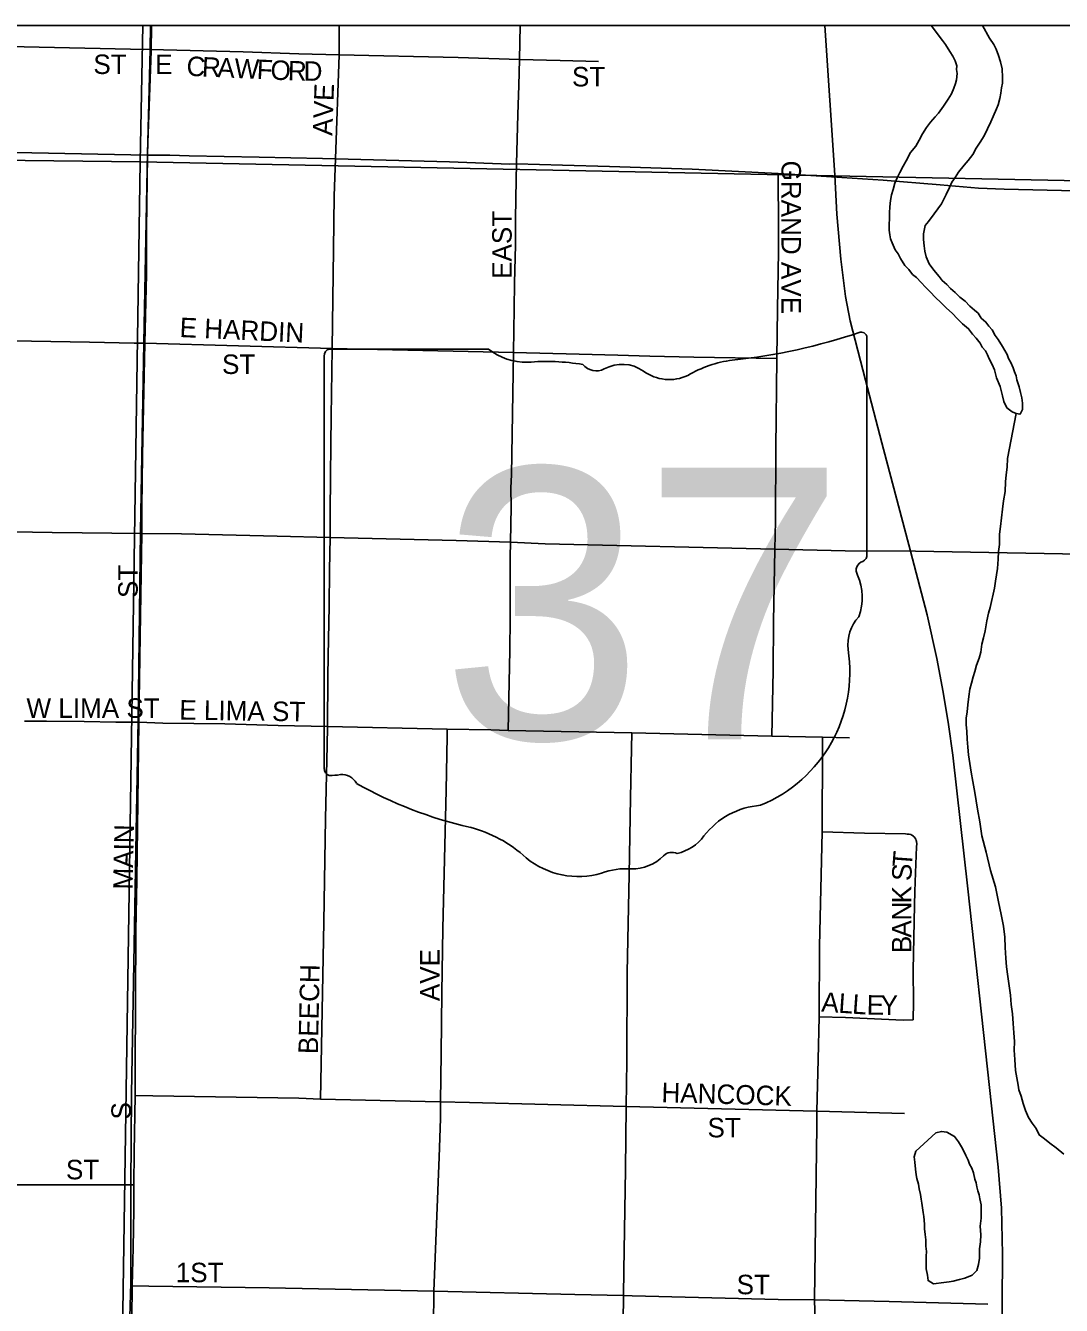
# Model space of a CAD drawing. Extents: x 0 to 68, y 0 to 52.9.
# Drawn here: x 43.129 to 43.794, y 41.188 to 42.008 of the extents above; entities that cross this region are included whole.
import ezdxf

# ---------------------------------------------------------------- set-up
doc = ezdxf.new("R2010")
doc.units = 0
for name, color, linetype in [('Default', 7, 'Continuous'), ('GM_X_Minor_Lake', 7, 'Continuous'), ('GM_X_Minor_River', 7, 'Continuous'), ('GM_X_State_Route', 7, 'Continuous'), ('GM_X_State_Shield', 7, 'Continuous'), ('GM_X_Township', 7, 'Continuous')]:
    doc.layers.add(name, color=color, linetype=linetype)

msp = doc.modelspace()

# ---------------------------------------------------------------- linework, layer by layer
at = {"layer": 'Default'}
msp.add_line((41.10506, 42.0083), (50.34506, 42.0083), dxfattribs=at)
for points in [[(43.20467, 42.0083), (43.20282, 41.92092), (41.87622, 41.93634), (41.87752, 42.0083)], [(43.33062, 41.98955), (43.33061, 42.0083)], [(43.4461, 41.98666), (43.44662, 42.0083)], [(43.75524, 41.14139), (43.75566, 41.18876), (43.75588, 41.22055), (43.75524, 41.25002), (43.75314, 41.27633), (43.74756, 41.32738), (43.73377, 41.45485), (43.72408, 41.54055), (43.72127, 41.56022), (43.71795, 41.58092), (43.71386, 41.60251), (43.70748, 41.63037), (43.69687, 41.67125), (43.6786, 41.74076), (43.668, 41.78087), (43.65829, 41.81908), (43.65522, 41.83466), (43.65215, 41.85843), (43.64973, 41.88743), (43.64845, 41.91247), (43.64186, 42.0083)], [(43.71005, 42.0083), (43.71733, 41.99882), (43.71928, 41.99628), (43.7222, 41.9917), (43.72415, 41.98866), (43.72559, 41.98562), (43.72653, 41.98259), (43.72648, 41.98008), (43.72693, 41.97757), (43.72635, 41.97357), (43.72579, 41.97107), (43.72473, 41.96808), (43.72316, 41.9646), (43.72108, 41.96113), (43.71798, 41.95668), (43.71488, 41.95223), (43.71282, 41.94977), (43.70974, 41.94632)], [(43.73126, 41.9188), (43.73382, 41.92176), (43.73692, 41.92571), (43.739, 41.92968), (43.74159, 41.93364), (43.74418, 41.9376), (43.74628, 41.94207), (43.74837, 41.94654), (43.74995, 41.95002), (43.75206, 41.95499), (43.75311, 41.95748), (43.75419, 41.96147), (43.75477, 41.96497), (43.75534, 41.96847), (43.7559, 41.97147), (43.75597, 41.97497), (43.75559, 41.9805), (43.75467, 41.98503), (43.75325, 41.98907), (43.75183, 41.99311), (43.75038, 41.99615), (43.74746, 42.00022), (43.74306, 42.0083)], [(43.08919, 41.99559), (43.1966, 41.99317), (43.20931, 41.99288)], [(43.20931, 41.99288), (43.26902, 41.99139), (43.30471, 41.99015), (43.33062, 41.98955)], [(43.32819, 41.9228), (43.33062, 41.98955)], [(43.33062, 41.98955), (43.40688, 41.98775), (43.4461, 41.98666)], [(43.4443, 41.91958), (43.44515, 41.95122), (43.44566, 41.96996), (43.4461, 41.98666)], [(43.4461, 41.98666), (43.47226, 41.98593), (43.49687, 41.98525)], [(43.70974, 41.94632), (43.70716, 41.94286), (43.70457, 41.9389), (43.70249, 41.93493), (43.7004, 41.93096), (43.69681, 41.92702), (43.69419, 41.92156), (43.69211, 41.91809), (43.69003, 41.91412), (43.68845, 41.91064), (43.68687, 41.90716), (43.68579, 41.90317), (43.68472, 41.89968), (43.68414, 41.89618), (43.68356, 41.89218), (43.68348, 41.88817), (43.68325, 41.87714), (43.68369, 41.87412), (43.68415, 41.8716), (43.6851, 41.86908), (43.68701, 41.86453), (43.68897, 41.86198), (43.69041, 41.85894), (43.69333, 41.85437), (43.69578, 41.85181), (43.69823, 41.84875), (43.7007, 41.8467), (43.70364, 41.84363), (43.70659, 41.84056), (43.70954, 41.83749), (43.71298, 41.83391), (43.71643, 41.83083), (43.71987, 41.82725), (43.72381, 41.82366), (43.72675, 41.82059), (43.73019, 41.81701), (43.73414, 41.81393), (43.73658, 41.81037), (43.73904, 41.80781), (43.74148, 41.80475), (43.74294, 41.80221), (43.74489, 41.79967), (43.74635, 41.79713), (43.7473, 41.79461), (43.74923, 41.79105), (43.75066, 41.78752), (43.75207, 41.78247), (43.75446, 41.77691), (43.75585, 41.77086), (43.75678, 41.76733), (43.7587, 41.76328), (43.76216, 41.7607), (43.76465, 41.75965), (43.76715, 41.7591), (43.76871, 41.76208), (43.76879, 41.76609), (43.76836, 41.76961), (43.76743, 41.77314), (43.7665, 41.77666), (43.76508, 41.78121), (43.76464, 41.78372), (43.76368, 41.78625), (43.76273, 41.78878), (43.7613, 41.79232), (43.75984, 41.79485), (43.75889, 41.79738), (43.75744, 41.79992), (43.75598, 41.80245), (43.75307, 41.80703), (43.75111, 41.80957), (43.74918, 41.81312), (43.74722, 41.81567), (43.74527, 41.81822), (43.74231, 41.82078), (43.74036, 41.82383), (43.7379, 41.82589), (43.73494, 41.82845), (43.73199, 41.83152), (43.72853, 41.8341), (43.72559, 41.83717), (43.72263, 41.83974), (43.72017, 41.84229), (43.71721, 41.84486), (43.71526, 41.84741), (43.71183, 41.85149), (43.7089, 41.85556), (43.70699, 41.86011), (43.70606, 41.86364), (43.70563, 41.86716), (43.70521, 41.87118), (43.70528, 41.87469), (43.70639, 41.88018), (43.70845, 41.88265), (43.71206, 41.88759), (43.71671, 41.89402), (43.71984, 41.89998), (43.72193, 41.90445), (43.72351, 41.90793), (43.72558, 41.91089), (43.72765, 41.91436), (43.73126, 41.9188)], [(43.08761, 41.92747), (43.11211, 41.92716), (43.2076, 41.9253)], [(43.32597, 41.80122), (43.32696, 41.86481), (43.32738, 41.89922), (43.32819, 41.9228)], [(43.44238, 41.79867), (43.44283, 41.82696), (43.44287, 41.84312), (43.44368, 41.8678), (43.44357, 41.88429), (43.44404, 41.90972), (43.4443, 41.91958)], [(43.61117, 41.79488), (43.61155, 41.82669), (43.61217, 41.86322), (43.6122, 41.88643), (43.61213, 41.90467), (43.61208, 41.9134)], [(43.08559, 41.80651), (43.10814, 41.80631), (43.17035, 41.80528), (43.19903, 41.80473), (43.20597, 41.80467)], [(43.20597, 41.80467), (43.32597, 41.80122)], [(43.32473, 41.68016), (43.32478, 41.69608), (43.32486, 41.71894), (43.32514, 41.73991), (43.32535, 41.75756), (43.32597, 41.80122)], [(43.32597, 41.80122), (43.44238, 41.79867)], [(43.44046, 41.67716), (43.4409, 41.6997), (43.44061, 41.71198), (43.44099, 41.7202), (43.44238, 41.79867)], [(43.44238, 41.79867), (43.48432, 41.79752), (43.50916, 41.79692), (43.52979, 41.79642), (43.55802, 41.79574), (43.61117, 41.79488)], [(43.60996, 41.67261), (43.61024, 41.69045), (43.61049, 41.73754), (43.61117, 41.79488)], [(43.08351, 41.68425), (43.14644, 41.68324), (43.20406, 41.68264)], [(43.2021, 41.56167), (43.20293, 41.61691), (43.20406, 41.68264)], [(43.32313, 41.55879), (43.32331, 41.59063), (43.32353, 41.6042), (43.32402, 41.63596), (43.32437, 41.65909), (43.32473, 41.68016)], [(43.43884, 41.55639), (43.43992, 41.6078), (43.44019, 41.62791), (43.44028, 41.66754), (43.44046, 41.67716)], [(43.60788, 41.55274), (43.60884, 41.59473), (43.60911, 41.62603), (43.60996, 41.67261)], [(43.12879, 41.56223), (43.14286, 41.56225), (43.16697, 41.56201), (43.18738, 41.56164), (43.2021, 41.56167)], [(43.19973, 41.32218), (43.19972, 41.33916), (43.20021, 41.42778), (43.20075, 41.46056), (43.20164, 41.5273), (43.2021, 41.56167)], [(43.2021, 41.56167), (43.21743, 41.56108), (43.25714, 41.56057), (43.29142, 41.55952), (43.32313, 41.55879)], [(43.31861, 41.31982), (43.32074, 41.43335), (43.3218, 41.4999), (43.32284, 41.54678), (43.32313, 41.55879)], [(43.32313, 41.55879), (43.39988, 41.55723)], [(43.39559, 41.31827), (43.39599, 41.34926), (43.39642, 41.38804), (43.39704, 41.42943), (43.39905, 41.51806), (43.39974, 41.55237), (43.39988, 41.55723)], [(43.39988, 41.55723), (43.42777, 41.55671), (43.43884, 41.55639)], [(43.43884, 41.55639), (43.51825, 41.55483)], [(43.51451, 41.31529), (43.51505, 41.34419), (43.5151, 41.40124), (43.5165, 41.46407), (43.5173, 41.51304), (43.51801, 41.54469), (43.51825, 41.55483)], [(43.51825, 41.55483), (43.60788, 41.55274)], [(43.60788, 41.55274), (43.64045, 41.55201)], [(43.64019, 41.49123), (43.64046, 41.54633), (43.64045, 41.55201)], [(43.64045, 41.55201), (43.6578, 41.5517)], [(43.63837, 41.37276), (43.63853, 41.41798), (43.64019, 41.49123)], [(43.64019, 41.49123), (43.6675, 41.49057), (43.6937, 41.48998), (43.69479, 41.48992), (43.69612, 41.48977), (43.69706, 41.48955), (43.69774, 41.48924), (43.69874, 41.48861)], [(43.69851, 41.37068), (43.69882, 41.38215), (43.69869, 41.40261), (43.69944, 41.44421), (43.69959, 41.45309), (43.70004, 41.46495), (43.70083, 41.48168), (43.70092, 41.48361), (43.70074, 41.48509), (43.70057, 41.48585), (43.70027, 41.48659), (43.69976, 41.48751), (43.69918, 41.48819), (43.69874, 41.48861)], [(43.63688, 41.31217), (43.63775, 41.34527), (43.63837, 41.37276)], [(43.63837, 41.37276), (43.65519, 41.37218), (43.66906, 41.37164), (43.69227, 41.37066), (43.69851, 41.37068)], [(43.19888, 41.26489), (43.19902, 41.28593), (43.19973, 41.32218)], [(43.19973, 41.32218), (43.21104, 41.32202), (43.3047, 41.32062), (43.31861, 41.31982)], [(43.31861, 41.31982), (43.38567, 41.31835), (43.39559, 41.31827)], [(43.39124, 41.19683), (43.3947, 41.28276), (43.39544, 41.30743), (43.39559, 41.31827)], [(43.39559, 41.31827), (43.41418, 41.31771), (43.51451, 41.31529)], [(43.5129, 41.19394), (43.51308, 41.20995), (43.51412, 41.27489), (43.51451, 41.31529)], [(43.51451, 41.31529), (43.63688, 41.31217)], [(43.63544, 41.19129), (43.63687, 41.30256), (43.63688, 41.31217)], [(43.63688, 41.31217), (43.69314, 41.31076)], [(43.07771, 41.26508), (43.08724, 41.265), (43.18476, 41.26491), (43.19888, 41.26489)], [(43.19787, 41.20013), (43.19832, 41.22449), (43.19878, 41.24901), (43.19888, 41.26489)], [(43.19683, 41.1451), (43.19749, 41.17942), (43.19787, 41.20013)], [(43.19787, 41.20013), (43.20843, 41.19998), (43.2857, 41.19888), (43.39124, 41.19683)], [(43.38963, 41.07503), (43.3901, 41.08781), (43.39009, 41.11184), (43.39047, 41.14218), (43.39107, 41.17455), (43.39124, 41.19683)], [(43.39124, 41.19683), (43.48162, 41.19468), (43.5129, 41.19394)], [(43.51217, 41.07341), (43.51222, 41.11678), (43.51192, 41.14436), (43.51269, 41.1771), (43.5129, 41.19394)], [(43.5129, 41.19394), (43.51849, 41.19375), (43.61209, 41.19147), (43.63544, 41.19129)], [(43.63357, 41.07034), (43.63415, 41.08808), (43.63491, 41.11208), (43.63566, 41.17732), (43.63544, 41.19129)], [(43.63544, 41.19129), (43.68312, 41.19016), (43.74643, 41.18845)]]:
    msp.add_lwpolyline(points, dxfattribs=at)
for points in [[(41.87622, 41.93634), (43.20282, 41.92092), (43.18298, 40.60237), (41.85592, 40.61931)], [(43.20282, 41.92092), (44.48328, 41.89508), (44.48288, 40.57177), (43.18329, 40.58736), (43.18298, 40.60237)]]:
    msp.add_lwpolyline(points, close=True, dxfattribs=at)
at = {"layer": 'GM_X_Minor_Lake'}
for points in [[(43.71315, 41.29829), (43.70293, 41.28897), (43.70037, 41.28651), (43.6993, 41.28302), (43.69973, 41.2795), (43.70014, 41.27498), (43.70057, 41.27146), (43.70102, 41.26894), (43.70195, 41.26541), (43.70239, 41.2624), (43.70332, 41.25887), (43.70376, 41.25585), (43.70421, 41.25333), (43.70465, 41.25031), (43.70509, 41.2473), (43.70554, 41.24478), (43.70595, 41.23976), (43.70588, 41.23675), (43.70631, 41.23323), (43.70674, 41.22971), (43.70666, 41.2257), (43.70709, 41.22218), (43.70703, 41.21917), (43.70697, 41.21616), (43.70692, 41.21366), (43.70687, 41.21115), (43.70779, 41.20712), (43.70822, 41.2036), (43.71169, 41.20152), (43.71823, 41.2024), (43.72175, 41.20283), (43.72427, 41.20328), (43.7283, 41.2042), (43.73183, 41.20513), (43.73638, 41.20705), (43.73945, 41.20999), (43.74054, 41.21398), (43.74112, 41.21798), (43.74117, 41.22049), (43.74124, 41.224), (43.74184, 41.2285), (43.74193, 41.23301), (43.74154, 41.23854), (43.74214, 41.24354), (43.74223, 41.24805), (43.74231, 41.25206), (43.74139, 41.25609), (43.74094, 41.25861), (43.73999, 41.26114), (43.73954, 41.26365), (43.73909, 41.26617), (43.73814, 41.2687), (43.73721, 41.27273), (43.73627, 41.27576), (43.73482, 41.27829), (43.73387, 41.28082), (43.73242, 41.28386), (43.73098, 41.2869), (43.72953, 41.28943), (43.72758, 41.29248), (43.72514, 41.29604), (43.72018, 41.29865)], [(43.72018, 41.29865), (43.71668, 41.29922), (43.71315, 41.29829)]]:
    msp.add_lwpolyline(points, dxfattribs=at)
at = {"layer": 'GM_X_Minor_River'}
msp.add_lwpolyline([(43.76465, 41.75965), (43.75904, 41.73067), (43.75893, 41.72516), (43.75833, 41.72016), (43.75774, 41.71566), (43.75761, 41.70964), (43.75649, 41.70365), (43.75587, 41.69814), (43.75526, 41.69264), (43.75465, 41.68713), (43.75405, 41.68213), (43.75391, 41.67561), (43.75332, 41.67111), (43.75322, 41.6661), (43.75259, 41.66009), (43.75201, 41.65609), (43.75143, 41.65209), (43.75084, 41.64759), (43.74807, 41.63511), (43.747, 41.63162), (43.74589, 41.62662), (43.74476, 41.62013), (43.74367, 41.61564), (43.74258, 41.61165), (43.74198, 41.60664), (43.74089, 41.60265), (43.7393, 41.59817), (43.73822, 41.59418), (43.73714, 41.59069), (43.73606, 41.5867), (43.73497, 41.58271), (43.73438, 41.57821), (43.73377, 41.5727), (43.73317, 41.5682), (43.73259, 41.5642), (43.73251, 41.56019), (43.73292, 41.55567), (43.73332, 41.55065), (43.73372, 41.54562), (43.73412, 41.5406), (43.73501, 41.53507), (43.7359, 41.52953), (43.73678, 41.5235), (43.73814, 41.51645), (43.73993, 41.50588), (43.74128, 41.49783), (43.7426, 41.48877), (43.74539, 41.47819), (43.74817, 41.46659), (43.75147, 41.456), (43.75328, 41.44643), (43.75512, 41.43837), (43.75647, 41.43082), (43.75733, 41.42378), (43.7577, 41.41725), (43.75806, 41.41023), (43.75845, 41.4047), (43.75933, 41.39867), (43.76021, 41.39263), (43.76109, 41.38659), (43.76147, 41.38057), (43.76235, 41.37453), (43.76274, 41.36851), (43.76311, 41.36248), (43.7635, 41.35695), (43.76339, 41.35144), (43.76377, 41.34541), (43.76413, 41.33839), (43.76594, 41.32882), (43.76638, 41.3258), (43.76781, 41.32176), (43.76922, 41.31722), (43.77063, 41.31268), (43.77255, 41.30813), (43.77498, 41.30456), (43.77742, 41.30101), (43.77934, 41.29696), (43.7828, 41.29438), (43.78626, 41.2918), (43.79021, 41.28871), (43.79515, 41.2846)], dxfattribs=at)
at = {"layer": 'GM_X_State_Route'}
for points in [[(43.20947, 42.0083), (43.20931, 41.99288), (43.2076, 41.9253)], [(43.2076, 41.9253), (43.20693, 41.87754), (43.20704, 41.84866), (43.20597, 41.80467), (43.20447, 41.73274), (43.20403, 41.6996), (43.20406, 41.68264)], [(43.2076, 41.9253), (43.22203, 41.92517), (43.23437, 41.92485), (43.27915, 41.92384), (43.31989, 41.92302), (43.32819, 41.9228), (43.36058, 41.92196), (43.40131, 41.92085), (43.43989, 41.91954), (43.4443, 41.91958)], [(43.4443, 41.91958), (43.47374, 41.91878), (43.50391, 41.91787), (43.55699, 41.91626), (43.61208, 41.9134), (43.62636, 41.91267), (43.67937, 41.9092), (43.71601, 41.90615), (43.74048, 41.90409), (43.75688, 41.90341), (43.83055, 41.90178), (43.8394, 41.90158), (43.87787, 41.90061)], [(43.20406, 41.68264), (43.22937, 41.68233), (43.2908, 41.68099), (43.32473, 41.68016), (43.40546, 41.67818), (43.44046, 41.67716), (43.4626, 41.67608), (43.60996, 41.67261), (43.65502, 41.67154), (43.70008, 41.67124), (43.82971, 41.66901)]]:
    msp.add_lwpolyline(points, dxfattribs=at)
at = {"layer": 'GM_X_State_Shield'}
for p, q in [((43.66899, 41.66918), (43.66899, 41.80737)), ((43.32095, 41.79627), (43.32095, 41.53212)), ((43.42631, 41.80082), (43.32438, 41.80082)), ((43.66896, 41.66921), (43.66899, 41.66918))]:
    msp.add_line(p, q, dxfattribs=at)
for centre, radius, start, end in [((43.54502, 42.16096), 0.36909, 275.84447, 288.90645), ((43.66513, 41.80794), 0.00387, 351.86209, 97.738), ((43.32494, 41.79684), 0.00403, 98.1301, 188.1301), ((43.45058, 41.83149), 0.03911, 231.61951, 271.11188), ((43.46355, 41.65252), 0.1404, 80.48669, 94.98827), ((43.49542, 41.79821), 0.01128, 219.79206, 297.10237), ((43.51198, 41.76767), 0.02346, 54.46668, 119.14113), ((43.54226, 41.80955), 0.02822, 233.85621, 294.82819), ((43.5921, 41.72014), 0.07426, 97.34618, 120.76885), ((43.6681, 41.65904), 0.006, 107.94398, 210.33697), ((43.66486, 41.66865), 0.00415, 289.60381, 7.73413), ((43.62995, 41.64157), 0.03599, 340.03296, 23.64957), ((43.68288, 41.61135), 0.02619, 136.8065, 186.92959), ((43.56569, 41.59377), 0.09232, 292.30889, 8.98584), ((43.32498, 41.53154), 0.00407, 171.95839, 258.30661), ((43.32559, 41.55856), 0.03104, 267.33899, 280.60386), ((43.33195, 41.51688), 0.01119, 29.74838, 93.27175), ((43.47326, 41.75421), 0.26654, 240.41292, 257.1985), ((43.60462, 41.45795), 0.05056, 94.40312, 142.57675), ((43.3938, 41.41344), 0.08339, 47.18416, 75.83597), ((43.54056, 41.50651), 0.02983, 282.87319, 323.27711), ((43.484, 41.51556), 0.05292, 230.70037, 286.29184), ((43.51844, 41.49578), 0.0282, 268.77702, 315.54927), ((43.54394, 41.4702), 0.00794, 65.75173, 132.64842), ((43.51457, 41.42423), 0.04348, 85.69512, 111.20995)]:
    msp.add_arc(centre, radius, start, end, dxfattribs=at)
at = {"layer": 'GM_X_Township'}
msp.add_lwpolyline([(43.18565, 40.58759), (43.18657, 40.67123), (43.18911, 40.76672), (43.19028, 40.81981), (43.19028, 40.86173), (43.19144, 40.91203), (43.19191, 40.95721), (43.19214, 41.02846), (43.19528, 41.07923), (43.19528, 41.14443), (43.19691, 41.20195), (43.19691, 41.26459), (43.19738, 41.32304), (43.20152, 41.56304), (43.20304, 41.68395), (43.2052, 41.80487), (43.20754, 41.92728), (43.20993, 41.99181), (43.21008, 42.0083)], dxfattribs=at)

# ---------------------------------------------------------------- texts
at = {"layer": 'Default'}
for s, rotation, p in [('ST', 0.00001, (43.1729, 41.97726)), ('E', 0.00001, (43.2125, 41.97726)), ('C', 357.40075, (43.2324, 41.97616)), ('R', 357.42668, (43.2423, 41.97571)), ('A', 357.39843, (43.25219, 41.97527)), ('W', 357.41324, (43.26318, 41.97477)), ('F', 357.41632, (43.27747, 41.97412)), ('O', 357.39843, (43.28626, 41.97373)), ('R', 358.22421, (43.29745, 41.97322)), ('D', 359.77872, (43.30771, 41.9729)), ('ST', 0.00001, (43.4798, 41.96928)), ('AVE', 88.02609, (43.3261, 41.93754)), ('GRAND AVE', 270, (43.61415, 41.92177)), ('EAST', 90, (43.44115, 41.84587)), ('E HARDIN', 357.39879, (43.22801, 41.80862)), ('ST', 0.00001, (43.2554, 41.78491)), ('ST', 90, (43.20135, 41.64127)), ('W LIMA ST', 0.00001, (43.13, 41.56442)), ('E LIMA ST', 359.14534, (43.22793, 41.56332)), ('MAIN', 88.78506, (43.19805, 41.4542)), ('T', 85.65158, (43.69776, 41.46831)), ('S', 88.05989, (43.69747, 41.45965)), ('K', 89.97034, (43.69746, 41.44547)), ('N', 89.97034, (43.69746, 41.43447)), ('A', 89.95627, (43.69745, 41.42347)), ('B', 89.9757, (43.69744, 41.41357)), ('AVE', 90, (43.39495, 41.38277)), ('BEECH', 88.75525, (43.31685, 41.34872)), ('A', 356.01872, (43.63948, 41.37616)), ('L', 356.02506, (43.65045, 41.37539)), ('L', 356.03508, (43.65923, 41.37479)), ('E', 359.05283, (43.66872, 41.37415)), ('Y', 359.84624, (43.67771, 41.374)), ('HANCOCK', 358.34063, (43.53707, 41.31802)), ('S', 90, (43.19695, 41.30687)), ('ST', 0.00001, (43.5667, 41.29542)), ('ST', 0.00001, (43.1553, 41.26852)), ('1ST', 0.00001, (43.2257, 41.20252)), ('ST', 0.00001, (43.5854, 41.19482))]:
    msp.add_text(s, height=0.0125, rotation=rotation, dxfattribs=at).set_placement(p)
at = {"layer": 'GM_X_State_Shield'}
msp.add_text('37', height=0.174024, dxfattribs=at).set_placement((43.39605, 41.55074))

doc.saveas('drawing.dxf')
